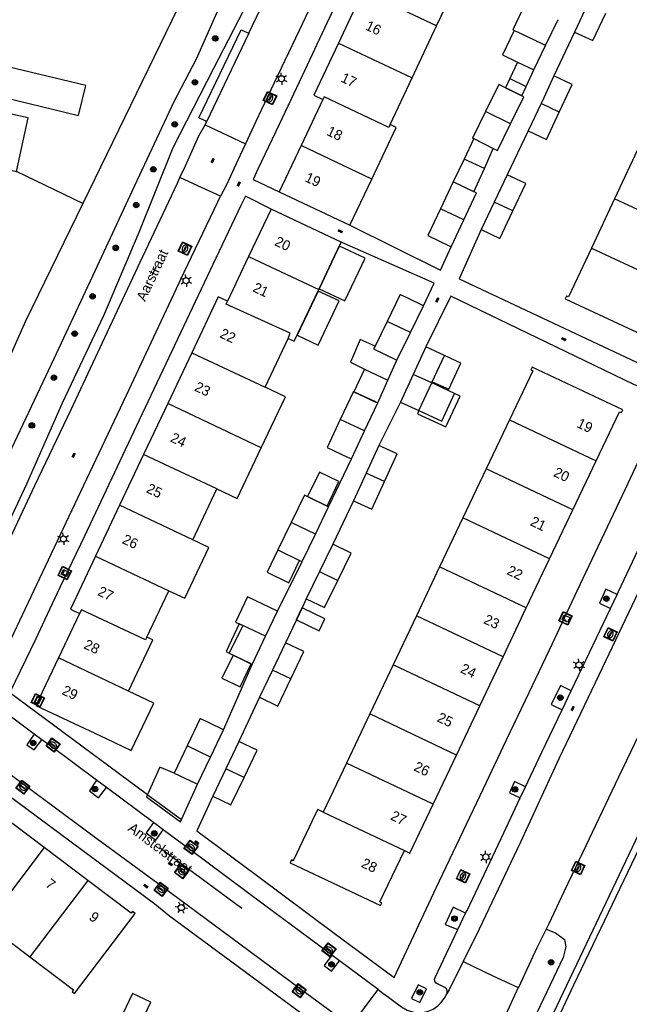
# Model space of a CAD drawing. Header units: metres. Extents: x 93870 to 95789, y 463036 to 464040.
# Tile 271 of 344: x 95273 to 95333, y 463088 to 463186. Entities that reach past the tile are written whole.
import ezdxf
from ezdxf.enums import TextEntityAlignment as Align

# ---------------------------------------------------------------- set-up
doc = ezdxf.new("R2010")
doc.units = ezdxf.units.M
doc.header["$LTSCALE"] = 25.4
for name, color, linetype in [('B_BEBOUWINGSGRENS_0', 1, 'Continuous'), ('B_LUIFEL_1', 200, 'Continuous'), ('B_TUSSENMUUR_0', 7, 'Continuous'), ('G_GRENS_ALGEMEEN_0', 7, 'Continuous'), ('Q_BOOM_0', 3, 'Continuous'), ('Q_BRANDKRAAN_0', 5, 'Continuous'), ('Q_CAI-KAST_0', 10, 'Continuous'), ('Q_INSPECTIE_OF_RIOOLPUT_0', 253, 'Continuous'), ('Q_KOLK_0', 254, 'Continuous'), ('Q_LICHTMAST_0', 2, 'Continuous'), ('Q_STRAATNAAMBORD_0', 7, 'Continuous'), ('S_GBKN_SYMBOOL_OV_GROOT_0', 7, 'Continuous'), ('T_CULTUURGRENS_0', 76, 'Continuous'), ('T_WALBESCHERMING_0', 45, 'Continuous'), ('V_WEGGRENS_0', 7, 'Continuous'), ('W_WATERGRENS_0', 5, 'Continuous'), ('Z_GBKN_HUISNUMMER_0', 252, 'Continuous'), ('Z_STRAATNAAM_0', 252, 'Continuous')]:
    doc.layers.add(name, color=color, linetype=linetype)

# ---------------------------------------------------------------- blocks, each defined once
blk = doc.blocks.new('Q_STRAATNAAMBORD')
for points in [[(-0.5, 0.5), (0.5, 0.5), (0.5, -0.5), (-0.5, -0.5)], [(-0.369, 0.22), (0.358, 0.22), (0.358, -0.214), (-0.369, -0.214)]]:
    blk.add_lwpolyline(points, close=True)
for points in [[(-0.442, 0.464), (0.438, 0.464, -0.414214), (0.459, 0.442), (0.459, -0.437, -0.414214), (0.438, -0.459), (-0.442, -0.459, -0.414214), (-0.463, -0.437), (-0.463, 0.442), (-0.463, 0.444), (-0.463, 0.446), (-0.463, 0.448), (-0.462, 0.45), (-0.461, 0.451), (-0.46, 0.453), (-0.459, 0.455), (-0.458, 0.456), (-0.457, 0.457), (-0.456, 0.459), (-0.454, 0.46), (-0.453, 0.461), (-0.451, 0.462), (-0.449, 0.462), (-0.447, 0.463), (-0.446, 0.463), (-0.444, 0.464), (-0.442, 0.464)], [(-0.287, 0.16), (0.281, 0.16, -0.414214), (0.303, 0.139), (0.303, -0.134, -0.414214), (0.281, -0.156), (-0.287, -0.156, -0.414214), (-0.308, -0.134), (-0.308, 0.139), (-0.308, 0.14), (-0.308, 0.142), (-0.307, 0.144), (-0.307, 0.146), (-0.306, 0.148), (-0.305, 0.149), (-0.304, 0.151), (-0.303, 0.152), (-0.302, 0.154), (-0.3, 0.155), (-0.299, 0.156), (-0.297, 0.157), (-0.296, 0.158), (-0.294, 0.159), (-0.292, 0.159), (-0.29, 0.16), (-0.288, 0.16), (-0.287, 0.16)]]:
    blk.add_lwpolyline(points, format="xyb")
blk = doc.blocks.new('Q_CAI-KAST')
for points in [[(-0.5, 0.5), (0.5, 0.5), (0.5, -0.5), (-0.5, -0.5)], [(-0.262, 0.264), (0.25, 0.264), (0.25, 0.187), (-0.262, 0.187)], [(-0.262, 0.107), (0.25, 0.107), (0.25, -0.332), (-0.262, -0.332)]]:
    blk.add_lwpolyline(points, close=True)
blk.add_lwpolyline([(-0.442, 0.464), (0.438, 0.464, -0.414214), (0.459, 0.442), (0.459, -0.437, -0.414214), (0.438, -0.459), (-0.442, -0.459, -0.414214), (-0.463, -0.437), (-0.463, 0.442), (-0.463, 0.444), (-0.463, 0.446), (-0.463, 0.448), (-0.462, 0.45), (-0.461, 0.451), (-0.46, 0.453), (-0.459, 0.455), (-0.458, 0.456), (-0.457, 0.457), (-0.456, 0.459), (-0.454, 0.46), (-0.453, 0.461), (-0.451, 0.462), (-0.449, 0.462), (-0.447, 0.463), (-0.446, 0.463), (-0.444, 0.464), (-0.442, 0.464)], format="xyb")
blk.add_circle((-0.177, -0.034), 0.0354)
blk = doc.blocks.new('Q_LICHTMAST')
for points in [[(-0.26, 0.15), (-0.52, 0.3)], [(0, 0.3), (0, 0.6)], [(0.26, 0.15), (0.52, 0.3)], [(-0.26, -0.15), (-0.52, -0.3)], [(0, -0.3), (0, -0.6)], [(0.26, -0.15), (0.52, -0.3)]]:
    blk.add_lwpolyline(points)
blk.add_circle((0, 0), 0.3)
blk = doc.blocks.new('Q_INSPECTIE_OF_RIOOLPUT')
blk.add_lwpolyline([(-0.5, 0.5), (0.5, 0.5), (0.5, -0.5), (-0.5, -0.5)], close=True)
for points in [[(-0.442, 0.464), (0.438, 0.464, -0.414214), (0.459, 0.442), (0.459, -0.437, -0.414214), (0.438, -0.459), (-0.442, -0.459, -0.414214), (-0.463, -0.437), (-0.463, 0.442), (-0.463, 0.444), (-0.463, 0.446), (-0.463, 0.448), (-0.462, 0.45), (-0.461, 0.451), (-0.46, 0.453), (-0.459, 0.455), (-0.458, 0.456), (-0.457, 0.457), (-0.456, 0.459), (-0.454, 0.46), (-0.453, 0.461), (-0.451, 0.462), (-0.449, 0.462), (-0.447, 0.463), (-0.446, 0.463), (-0.444, 0.464), (-0.442, 0.464)], [(-0.345, 0.105, 0.380426), (-0.276, -0.18)], [(-0.008, 0.266, 0.240218), (-0.345, 0.105)], [(-0.194, 0.045, 0.853344), (-0.194, -0.032)], [(0.331, 0.111, 0.240191), (-0.008, 0.266)], [(0.185, -0.032, 0.849746), (0.185, 0.045)], [(0.267, -0.176, 0.380426), (0.331, 0.111)], [(-0.276, -0.18, 0.148452), (0.012, -0.257)], [(0.012, -0.257, 0.131742), (0.267, -0.176)]]:
    blk.add_lwpolyline(points, format="xyb")
for points in [[(-0.194, 0.045), (0.185, 0.045)], [(0.185, -0.032), (-0.194, -0.032)]]:
    blk.add_lwpolyline(points)
blk = doc.blocks.new('Q_BRANDKRAAN')
blk.add_lwpolyline([(-0.5, 0.5), (0.5, 0.5), (0.5, -0.5), (-0.5, -0.5)], close=True)
for points in [[(-0.442, 0.464), (0.438, 0.464, -0.414214), (0.459, 0.442), (0.459, -0.437, -0.414214), (0.438, -0.459), (-0.442, -0.459, -0.414214), (-0.463, -0.437), (-0.463, 0.442), (-0.463, 0.444), (-0.463, 0.446), (-0.463, 0.448), (-0.462, 0.45), (-0.461, 0.451), (-0.46, 0.453), (-0.459, 0.455), (-0.458, 0.456), (-0.457, 0.457), (-0.456, 0.459), (-0.454, 0.46), (-0.453, 0.461), (-0.451, 0.462), (-0.449, 0.462), (-0.447, 0.463), (-0.446, 0.463), (-0.444, 0.464), (-0.442, 0.464)], [(-0.345, 0.105, 0.380426), (-0.276, -0.18)], [(-0.008, 0.266, 0.240218), (-0.345, 0.105)], [(-0.194, 0.045, 0.853344), (-0.194, -0.032)], [(0.331, 0.111, 0.240191), (-0.008, 0.266)], [(0.185, -0.032, 0.849746), (0.185, 0.045)], [(0.267, -0.176, 0.380426), (0.331, 0.111)], [(-0.276, -0.18, 0.148452), (0.012, -0.257)], [(0.012, -0.257, 0.131742), (0.267, -0.176)]]:
    blk.add_lwpolyline(points, format="xyb")
for points in [[(-0.194, 0.045), (0.185, 0.045)], [(0.185, -0.032), (-0.194, -0.032)]]:
    blk.add_lwpolyline(points)
blk = doc.blocks.new('Q_KOLK')
blk.add_lwpolyline([(-0.5, 0.5), (0.5, 0.5), (0.5, -0.5), (-0.5, -0.5)], close=True)
for points in [[(-0.442, 0.464), (0.438, 0.464, -0.414214), (0.459, 0.442), (0.459, -0.437, -0.414214), (0.438, -0.459), (-0.442, -0.459, -0.414214), (-0.463, -0.437), (-0.463, 0.442, -0.414214), (-0.442, 0.464)], [(-0.345, 0.105, 0.380426), (-0.276, -0.18)], [(-0.008, 0.266, 0.240218), (-0.345, 0.105)], [(-0.194, 0.045, 0.853344), (-0.194, -0.032)], [(0.331, 0.111, 0.240191), (-0.008, 0.266)], [(0.185, -0.032, 0.849746), (0.185, 0.045)], [(0.267, -0.176, 0.380426), (0.331, 0.111)], [(-0.276, -0.18, 0.148452), (0.012, -0.257)], [(0.012, -0.257, 0.131742), (0.267, -0.176)]]:
    blk.add_lwpolyline(points, format="xyb")
for points in [[(-0.194, 0.045), (0.185, 0.045)], [(0.185, -0.032), (-0.194, -0.032)]]:
    blk.add_lwpolyline(points)
blk = doc.blocks.new('Q_BOOM')
for radius in [0.27, 0.18, 0.09]:
    blk.add_circle((0, 0), radius)
blk = doc.blocks.new('S_GBKN_SYMBOOL_OV_GROOT')
for points in [[(-0.21875, 0.0625), (0.21875, 0.0625)], [(-0.21875, 0), (0.21875, 0)], [(-0.1875, 0.0625), (-0.1875, 0)], [(-0.125, 0.09375), (-0.125, 0.0625)], [(-0.125, 0), (-0.125, -0.0625)], [(-0.0625, 0.0625), (-0.0625, 0)], [(0, 0.09375), (0, 0.0625)], [(0, 0), (0, -0.0625)], [(0.0625, 0.0625), (0.0625, 0)], [(0.125, 0.09375), (0.125, 0.0625)], [(0.125, 0), (0.125, -0.0625)], [(0.1875, 0.0625), (0.1875, 0)], [(-0.21875, -0.0625), (0.21875, -0.0625)], [(-0.1875, -0.0625), (-0.1875, -0.09375)], [(-0.0625, -0.0625), (-0.0625, -0.09375)], [(0.0625, -0.0625), (0.0625, -0.09375)], [(0.1875, -0.0625), (0.1875, -0.09375)]]:
    blk.add_lwpolyline(points)
blk = doc.blocks.new('LDN_BLOK7_AUTOCAD_OD_1_FMEBLOCK10')
at = {"layer": 'T_CULTUURGRENS_0'}
blk.add_line((3.061, 15.629), (-43.908, -83.094), dxfattribs=at)

msp = doc.modelspace()

# ---------------------------------------------------------------- linework, layer by layer
at = {"layer": 'B_BEBOUWINGSGRENS_0'}
for p, q in [((95314.024, 463185.071), (95316.451, 463190.218)), ((95306.737, 463188.513), (95304.308, 463183.367)), ((95328.923, 463187.18), (95327.646, 463184.461)), ((95324.79, 463183.12), (95326.045, 463185.708)), ((95311.596, 463179.924), (95314.024, 463185.071)), ((95323.63, 463180.707), (95324.79, 463183.12)), ((95322.007, 463181.487), (95321.253, 463179.853)), ((95322.875, 463179.073), (95323.63, 463180.707)), ((95309.42, 463175.31), (95311.596, 463179.924)), ((95321.253, 463179.853), (95322.875, 463179.073)), ((95327.428, 463179.262), (95325.618, 463180.113)), ((95326.151, 463176.545), (95327.428, 463179.262)), ((95302.78, 463177.79), (95300.62, 463173.22)), ((95322.445, 463178.141), (95322.035, 463178.342)), ((95322.445, 463178.141), (95322.445, 463178.141)), ((95324.341, 463177.396), (95323.063, 463174.678)), ((95307.612, 463169.917), (95310.02, 463175.03)), ((95310.02, 463175.03), (95309.42, 463175.31)), ((95317.7, 463173.919), (95319.628, 463172.946)), ((95300.62, 463173.22), (95298.46, 463168.65)), ((95333.88, 463172.81), (95331.605, 463167.95)), ((95305.46, 463165.35), (95307.612, 463169.917)), ((95320.991, 463170.347), (95319.714, 463167.631)), ((95322.825, 463169.485), (95320.991, 463170.347)), ((95315.672, 463169.638), (95314.409, 463166.972)), ((95317.717, 463168.669), (95315.672, 463169.638)), ((95321.548, 463166.769), (95322.825, 463169.485)), ((95298.46, 463168.65), (95305.46, 463165.35)), ((95316.727, 463165.874), (95317.98, 463168.544)), ((95317.98, 463168.544), (95317.717, 463168.669)), ((95331.605, 463167.95), (95329.329, 463163.089)), ((95297.66, 463166.95), (95295.443, 463162.252)), ((95304.59, 463163.68), (95297.66, 463166.95)), ((95319.714, 463167.631), (95318.437, 463164.915)), ((95315.475, 463163.203), (95316.727, 463165.874)), ((95303.936, 463162.298), (95304.59, 463163.68)), ((95295.443, 463162.252), (95293.36, 463157.84)), ((95302.408, 463159.07), (95303.936, 463162.298)), ((95302.366, 463158.982), (95302.408, 463159.07)), ((95311.444, 463154.75), (95312.73, 463157.39)), ((95309.129, 463155.843), (95307.935, 463153.396)), ((95310.1, 463151.99), (95311.444, 463154.75)), ((95297.061, 463149.324), (95299.35, 463154.16)), ((95312.968, 463153.313), (95311.713, 463150.586)), ((95314.789, 463152.475), (95312.968, 463153.313)), ((95289.824, 463152.742), (95287.443, 463147.712)), ((95313.592, 463149.875), (95314.789, 463152.475)), ((95311.713, 463150.586), (95310.458, 463147.859)), ((95313.534, 463149.748), (95313.592, 463149.875)), ((95315.805, 463148.703), (95313.534, 463149.748)), ((95307.85, 463147.94), (95305.854, 463148.884)), ((95287.443, 463147.712), (95285.062, 463142.682)), ((95306.905, 463145), (95308.21, 463147.77)), ((95308.03, 463147.855), (95307.85, 463147.94)), ((95308.21, 463147.77), (95308.03, 463147.855)), ((95310.458, 463147.859), (95312.279, 463147.021)), ((95329.79, 463142.05), (95332.091, 463146.901)), ((95321.225, 463146.113), (95318.924, 463141.262)), ((95305.6, 463142.23), (95306.905, 463145)), ((95308.301, 463143.56), (95307.048, 463140.827)), ((95310.119, 463142.727), (95308.301, 463143.56)), ((95285.062, 463142.682), (95282.682, 463137.652)), ((95308.866, 463139.994), (95310.119, 463142.727)), ((95327.489, 463137.199), (95329.79, 463142.05)), ((95307.048, 463140.827), (95305.795, 463138.093)), ((95318.924, 463141.262), (95316.623, 463136.411)), ((95289.92, 463134.233), (95292.3, 463139.263)), ((95282.682, 463137.652), (95280.301, 463132.622)), ((95303.081, 463137.63), (95303.078, 463137.631)), ((95303.2, 463137.572), (95303.081, 463137.63)), ((95302.035, 463134.79), (95303.35, 463137.5)), ((95303.35, 463137.5), (95303.2, 463137.572)), ((95325.188, 463132.348), (95327.489, 463137.199)), ((95299.655, 463135.94), (95298.34, 463133.23)), ((95316.623, 463136.411), (95314.322, 463131.56)), ((95300.72, 463132.08), (95302.035, 463134.79)), ((95303.768, 463133.796), (95302.456, 463131.097)), ((95305.567, 463132.922), (95303.768, 463133.796)), ((95298.34, 463133.23), (95300.477, 463132.198)), ((95304.255, 463130.223), (95305.567, 463132.922)), ((95300.477, 463132.198), (95300.72, 463132.08)), ((95322.887, 463127.497), (95325.188, 463132.348)), ((95302.456, 463131.097), (95301.144, 463128.398)), ((95314.322, 463131.56), (95312.02, 463126.71)), ((95285.37, 463124.62), (95287.539, 463129.203)), ((95278.73, 463126.95), (95276.644, 463122.545)), ((95297.111, 463124.693), (95298.279, 463127.163)), ((95320.585, 463122.647), (95322.887, 463127.497)), ((95312.02, 463126.71), (95309.719, 463121.859)), ((95294.867, 463125.754), (95293.53, 463123.02)), ((95294.508, 463125.924), (95294.867, 463125.754)), ((95283.577, 463119.27), (95285.98, 463124.33)), ((95285.98, 463124.33), (95285.37, 463124.62)), ((95295.796, 463121.915), (95297.111, 463124.693)), ((95299.099, 463124.05), (95297.811, 463121.354)), ((95300.904, 463123.188), (95299.099, 463124.05)), ((95293.53, 463123.02), (95293.904, 463122.838)), ((95299.616, 463120.492), (95300.904, 463123.188)), ((95293.904, 463122.838), (95294.869, 463122.367)), ((95294.869, 463122.367), (95295.796, 463121.915)), ((95318.284, 463117.796), (95320.585, 463122.647)), ((95297.811, 463121.354), (95296.522, 463118.657)), ((95309.719, 463121.859), (95307.418, 463117.008)), ((95315.983, 463112.945), (95318.284, 463117.796)), ((95307.418, 463117.008), (95305.117, 463112.157)), ((95291.68, 463112.75), (95292.96, 463115.45)), ((95294.466, 463114.288), (95293.178, 463111.581)), ((95296.272, 463113.429), (95294.466, 463114.288)), ((95289.36, 463113.85), (95288.08, 463111.15)), ((95294.985, 463110.722), (95296.272, 463113.429)), ((95290.4, 463110.05), (95291.68, 463112.75)), ((95313.682, 463108.094), (95315.983, 463112.945)), ((95293.178, 463111.581), (95291.891, 463108.874)), ((95305.117, 463112.157), (95302.816, 463107.306)), ((95275.232, 463103.796), (95270.928, 463107.048)), ((95279.536, 463100.544), (95275.232, 463103.796)), ((95269.517, 463096.232), (95273.821, 463092.98))]:
    msp.add_line(p, q, dxfattribs=at)
for points in [[(95323.689, 463186.819), (95322.79, 463187.256), (95321.541, 463184.687), (95321.686, 463184.617)], [(95327.646, 463184.461), (95329.456, 463183.611), (95330.733, 463186.33)], [(95321.686, 463184.617), (95320.524, 463182.2), (95322.007, 463181.487)], [(95304.308, 463183.367), (95301.88, 463178.22), (95302.78, 463177.79)], [(95270.07, 463178.27), (95278.63, 463176.2), (95279.34, 463179.16), (95270.79, 463181.23)], [(95325.618, 463180.113), (95324.605, 463177.958), (95324.341, 463177.396)], [(95322.035, 463178.342), (95320.16, 463179.26), (95318.865, 463176.605)], [(95321.335, 463175.395), (95322.63, 463178.05), (95322.445, 463178.141)], [(95272.5, 463170.68), (95273.66, 463175.97), (95268.48, 463177.11), (95267.32, 463171.82), (95272.5, 463170.68)], [(95318.865, 463176.605), (95317.57, 463173.95), (95317.7, 463173.919)], [(95323.063, 463174.678), (95324.873, 463173.828), (95326.151, 463176.545)], [(95319.628, 463172.946), (95320.04, 463172.74), (95321.335, 463175.395)], [(95314.409, 463166.972), (95313.162, 463164.34), (95315.408, 463163.236), (95315.475, 463163.203)], [(95318.437, 463164.915), (95320.271, 463164.053), (95321.548, 463166.769)], [(95329.329, 463163.089), (95327.065, 463158.253), (95326.875, 463158.343), (95326.743, 463158.064), (95335.707, 463153.868), (95335.839, 463154.147), (95335.65, 463154.233), (95337.926, 463159.093)], [(95293.36, 463157.84), (95292.44, 463158.27), (95289.824, 463152.742)], [(95299.35, 463154.16), (95299.95, 463153.88), (95302.366, 463158.982)], [(95312.73, 463157.39), (95312.454, 463157.525), (95310.43, 463158.51), (95309.129, 463155.843)], [(95307.935, 463153.396), (95307.8, 463153.12), (95309.883, 463152.097), (95310.1, 463151.99)], [(95332.091, 463146.901), (95332.28, 463146.811), (95332.412, 463147.09), (95323.462, 463151.318), (95323.33, 463151.039), (95323.519, 463150.949), (95321.225, 463146.113)], [(95296.69, 463143.343), (95299.07, 463148.373), (95297.061, 463149.324)], [(95305.854, 463148.884), (95305.8, 463148.91), (95304.493, 463146.136)], [(95312.279, 463147.021), (95314.55, 463145.976), (95315.805, 463148.703)], [(95304.493, 463146.136), (95303.19, 463143.37), (95305.224, 463142.408), (95305.6, 463142.23)], [(95292.3, 463139.263), (95294.309, 463138.312), (95296.69, 463143.343)], [(95305.795, 463138.093), (95307.613, 463137.26), (95308.866, 463139.994)], [(95303.078, 463137.631), (95301.715, 463138.29), (95300.97, 463138.65), (95299.655, 463135.94)], [(95287.539, 463129.203), (95289.124, 463128.454), (95291.501, 463133.486), (95289.92, 463134.233)], [(95280.301, 463132.622), (95277.82, 463127.38), (95278.73, 463126.95)], [(95301.144, 463128.398), (95302.943, 463127.524), (95304.255, 463130.223)], [(95298.279, 463127.163), (95295.329, 463128.599), (95294.145, 463126.096), (95294.508, 463125.924)], [(95276.644, 463122.545), (95274.42, 463117.85), (95281.35, 463114.58), (95283.832, 463113.401), (95286.059, 463118.091), (95283.577, 463119.27)], [(95296.522, 463118.657), (95298.327, 463117.795), (95299.616, 463120.492)], [(95292.96, 463115.45), (95292.767, 463115.542), (95290.64, 463116.55), (95289.36, 463113.85)], [(95288.08, 463111.15), (95290.19, 463110.15), (95290.4, 463110.05)], [(95291.891, 463108.874), (95293.697, 463108.015), (95294.985, 463110.722)], [(95302.816, 463107.306), (95302.275, 463107.55), (95302.067, 463107.116), (95299.852, 463102.473), (95299.663, 463102.563), (95299.531, 463102.284), (95308.481, 463098.056), (95308.613, 463098.335), (95308.424, 463098.425), (95310.845, 463103.497)], [(95310.845, 463103.497), (95311.381, 463103.243), (95313.682, 463108.094)], [(95284.219, 463097.27), (95283.972, 463097.457), (95283.839, 463097.292), (95279.536, 463100.544)], [(95273.821, 463092.98), (95278.124, 463089.728), (95277.998, 463089.561), (95278.245, 463089.374), (95284.219, 463097.27)], [(95284.484, 463085.794), (95285.78, 463088.485), (95283.974, 463089.355), (95282.678, 463086.664)]]:
    msp.add_lwpolyline(points, dxfattribs=at)
at = {"layer": 'B_LUIFEL_1'}
for p, q in [((95322.445, 463178.141), (95322.875, 463179.073)), ((95317.7, 463173.919), (95316.741, 463171.894)), ((95318.741, 463170.96), (95319.628, 463172.946)), ((95316.741, 463171.894), (95315.672, 463169.638)), ((95318.741, 463170.96), (95316.741, 463171.894)), ((95317.717, 463168.669), (95318.741, 463170.96)), ((95318.741, 463170.96), (95318.741, 463170.96)), ((95304.407, 463163.293), (95303.936, 463162.298)), ((95309.216, 463150.016), (95310.1, 463151.99)), ((95306.909, 463151.116), (95305.854, 463148.884)), ((95306.909, 463151.116), (95309.216, 463150.016)), ((95308.21, 463147.77), (95309.216, 463150.016)), ((95313.592, 463149.875), (95315.228, 463149.122)), ((95305.854, 463148.884), (95308.03, 463147.855)), ((95303.081, 463137.63), (95303.2, 463137.572)), ((95303.2, 463137.572), (95303.2, 463137.572)), ((95300.719, 463127.493), (95300.707, 463127.499)), ((95294.508, 463125.925), (95294.508, 463125.924)), ((95294.867, 463125.754), (95294.508, 463125.925)), ((95288.809, 463106.557), (95290.4, 463110.05)), ((95285.432, 463109.032), (95285.333, 463108.816))]:
    msp.add_line(p, q, dxfattribs=at)
for points in [[(95321.253, 463179.853), (95320.828, 463178.933), (95322.035, 463178.342)], [(95322.035, 463178.342), (95322.445, 463178.14), (95322.445, 463178.141)], [(95302.408, 463159.07), (95304.949, 463157.867), (95306.948, 463162.09), (95304.407, 463163.293)], [(95303.936, 463162.298), (95302.407, 463159.07), (95302.408, 463159.07)], [(95304.378, 463157.857), (95302.3, 463158.842), (95300.235, 463154.481), (95302.313, 463153.497), (95304.378, 463157.857)], [(95307.935, 463153.396), (95306.477, 463154.038), (95305.5, 463151.81), (95306.909, 463151.116)], [(95315.228, 463149.122), (95316.424, 463151.722), (95314.789, 463152.475)], [(95314.945, 463145.398), (95316.35, 463148.452), (95315.805, 463148.703)], [(95312.279, 463147.021), (95312.128, 463146.694), (95314.945, 463145.398)], [(95303.2, 463137.572), (95304.366, 463139.985), (95302.439, 463140.918), (95301.273, 463138.504), (95303.081, 463137.63)], [(95298.34, 463133.23), (95297.274, 463131.023), (95299.411, 463129.99), (95300.477, 463132.198)], [(95300.707, 463127.499), (95300.139, 463126.329), (95300.165, 463126.317)], [(95300.165, 463126.317), (95302.418, 463125.234), (95302.97, 463126.406), (95300.719, 463127.493)], [(95294.508, 463125.924), (95293.206, 463123.173), (95293.53, 463123.02)], [(95293.904, 463122.838), (95292.795, 463120.564), (95294.593, 463119.688)], [(95294.869, 463122.367), (95293.904, 463122.838), (95293.904, 463122.838)], [(95294.593, 463119.688), (95295.701, 463121.961), (95294.869, 463122.367)], [(95288.08, 463111.15), (95286.669, 463111.749), (95285.432, 463109.032)], [(95285.333, 463108.816), (95288.717, 463106.354), (95288.809, 463106.557)]]:
    msp.add_lwpolyline(points, dxfattribs=at)
at = {"layer": 'B_TUSSENMUUR_0'}
for p, q in [((95314.024, 463185.071), (95306.737, 463188.513)), ((95304.308, 463183.367), (95311.596, 463179.924)), ((95322.007, 463181.487), (95323.63, 463180.707)), ((95321.335, 463175.395), (95318.865, 463176.605)), ((95326.151, 463176.545), (95324.341, 463177.396)), ((95307.612, 463169.917), (95300.62, 463173.22)), ((95340.201, 463163.953), (95331.605, 463167.95)), ((95316.727, 463165.874), (95314.409, 463166.972)), ((95321.548, 463166.769), (95319.714, 463167.631)), ((95329.329, 463163.089), (95337.926, 463159.093)), ((95295.443, 463162.252), (95302.366, 463158.982)), ((95311.444, 463154.75), (95309.129, 463155.843)), ((95289.824, 463152.742), (95297.061, 463149.324)), ((95313.534, 463149.748), (95311.713, 463150.586)), ((95312.279, 463147.021), (95313.534, 463149.748)), ((95296.69, 463143.343), (95287.443, 463147.712)), ((95306.905, 463145), (95304.493, 463146.136)), ((95321.225, 463146.113), (95329.79, 463142.05)), ((95292.3, 463139.263), (95285.062, 463142.682)), ((95308.866, 463139.994), (95307.048, 463140.827)), ((95327.489, 463137.199), (95318.924, 463141.262)), ((95289.92, 463134.233), (95282.682, 463137.652)), ((95302.035, 463134.79), (95299.655, 463135.94)), ((95325.188, 463132.348), (95316.623, 463136.411)), ((95280.301, 463132.622), (95287.539, 463129.203)), ((95302.456, 463131.097), (95304.255, 463130.223)), ((95322.887, 463127.497), (95314.322, 463131.56)), ((95320.585, 463122.647), (95312.02, 463126.71)), ((95297.111, 463124.693), (95294.867, 463125.754)), ((95283.577, 463119.27), (95276.644, 463122.545)), ((95299.616, 463120.492), (95297.811, 463121.354)), ((95318.284, 463117.796), (95309.719, 463121.859)), ((95315.983, 463112.945), (95307.418, 463117.008)), ((95291.68, 463112.75), (95289.36, 463113.85)), ((95294.985, 463110.722), (95293.178, 463111.581)), ((95313.682, 463108.094), (95305.117, 463112.157)), ((95302.816, 463107.306), (95310.845, 463103.497)), ((95275.232, 463103.796), (95269.517, 463096.232)), ((95279.536, 463100.544), (95273.821, 463092.98))]:
    msp.add_line(p, q, dxfattribs=at)
for points in [[(95324.79, 463183.12), (95324.375, 463183.32), (95321.686, 463184.617)], [(95309.42, 463175.31), (95309.292, 463175.022), (95302.892, 463178.044), (95302.78, 463177.79)], [(95299.35, 463154.16), (95299.558, 463154.687), (95293.221, 463157.557), (95293.36, 463157.84)], [(95285.37, 463124.62), (95285.242, 463124.332), (95278.913, 463127.293), (95278.73, 463126.95)]]:
    msp.add_lwpolyline(points, dxfattribs=at)
at = {"layer": 'G_GRENS_ALGEMEEN_0'}
msp.add_line((95279.05, 463167.493), (95272.5, 463170.68), dxfattribs=at)
at = {"layer": 'T_CULTUURGRENS_0'}
for points in [[(95261.792, 463115.868), (95266.216, 463125.299), (95269.915, 463132.134), (95273.509, 463139.763), (95277.042, 463147.78), (95281.138, 463156.41), (95284.615, 463164.651), (95287.973, 463173.033), (95292.005, 463180.884), (95296.462, 463189.531), (95301.06, 463199.26), (95304.327, 463208.585), (95308.452, 463217.214), (95313.214, 463227.778), (95318.024, 463237.439), (95321.974, 463246.991), (95325.352, 463252.344), (95329.282, 463260.724), (95330.622, 463264.515), (95330.529, 463264.849), (95329.912, 463265.439), (95329.266, 463265.799), (95327.869, 463265.909)], [(95324.849, 463095.717), (95325.768, 463095.358), (95326.67, 463094.709), (95326.793, 463093.99), (95326.52, 463092.933), (95319.752, 463078.633), (95316.06, 463071.67), (95315.157, 463070.777), (95314.078, 463070.675), (95313.153, 463071.055)]]:
    msp.add_lwpolyline(points, dxfattribs=at)
at = {"layer": 'T_WALBESCHERMING_0'}
msp.add_line((95288.454, 463186.819), (95279.05, 463167.493), dxfattribs=at)
for points in [[(95327.547, 463264.893), (95328.124, 463264.509), (95328.265, 463263.817), (95328.391, 463263.255), (95327.192, 463259.874), (95325.65, 463256.636), (95321.551, 463248.267), (95319.303, 463243.305), (95315.762, 463236.027), (95311.642, 463227.397), (95307.289, 463218.122), (95303.19, 463209.453), (95298.518, 463199.686), (95294.342, 463191.039), (95290.251, 463181.786), (95288.061, 463177.566), (95284.164, 463169.259), (95279.994, 463160.298), (95276.2, 463152.134), (95272.011, 463143.265), (95267.87, 463134.555), (95263.894, 463126.092), (95259.438, 463117.028)], [(95387.606, 463203.966), (95387.12, 463204.588), (95386.681, 463204.963), (95385.603, 463205.517), (95385.063, 463205.696), (95384.151, 463205.731), (95382.146, 463204.966), (95381.748, 463204.65), (95370.233, 463180.679), (95362.649, 463164.18), (95354.289, 463146.654), (95347.511, 463131.649), (95341.276, 463118.856), (95327.538, 463090.178), (95322.585, 463079.588), (95315.104, 463063.124)]]:
    msp.add_lwpolyline(points, dxfattribs=at)
at = {"layer": 'V_WEGGRENS_0'}
for p, q in [((95327.646, 463184.461), (95325.618, 463180.113)), ((95295.472, 463184.35), (95291.293, 463175.582)), ((95322.445, 463178.141), (95322.875, 463179.073)), ((95291.139, 463175.285), (95291.293, 463175.582)), ((95323.063, 463174.678), (95320.991, 463170.347)), ((95318.741, 463170.96), (95319.628, 463172.946)), ((95317.717, 463168.669), (95318.741, 463170.96)), ((95295.884, 463169.871), (95298.46, 463168.65)), ((95297.66, 463166.95), (95295.119, 463168.23)), ((95305.46, 463165.35), (95314.394, 463160.913)), ((95318.437, 463164.915), (95316.253, 463160.045)), ((95313.78, 463159.614), (95304.59, 463163.68)), ((95314.394, 463160.913), (95315.475, 463163.203)), ((95312.73, 463157.39), (95313.78, 463159.614)), ((95315.435, 463158.341), (95312.968, 463153.313)), ((95310.458, 463147.859), (95308.301, 463143.56)), ((95303.35, 463137.5), (95305.6, 463142.23)), ((95305.795, 463138.093), (95303.768, 463133.796)), ((95298.279, 463127.163), (95300.72, 463132.08)), ((95301.144, 463128.398), (95300.719, 463127.493)), ((95331.201, 463127.453), (95331.858, 463128.832)), ((95300.719, 463127.493), (95300.165, 463126.317)), ((95300.165, 463126.317), (95299.099, 463124.05)), ((95292.96, 463115.45), (95295.796, 463121.915)), ((95326.432, 463117.432), (95327.325, 463119.309)), ((95296.522, 463118.657), (95294.466, 463114.288)), ((95274.993, 463114.463), (95274.238, 463115.023)), ((95281.381, 463109.723), (95280.405, 463110.458)), ((95286.045, 463106.26), (95281.381, 463109.723)), ((95288.809, 463106.557), (95290.4, 463110.05)), ((95322.295, 463108.708), (95322.819, 463109.816)), ((95291.891, 463108.874), (95290.316, 463105.462)), ((95287.01, 463105.546), (95286.045, 463106.26)), ((95316.128, 463095.688), (95316.892, 463097.293)), ((95304.429, 463092.584), (95303.677, 463093.144)), ((95308.238, 463089.745), (95304.429, 463092.584)), ((95305.553, 463086.116), (95308.238, 463089.745)), ((95308.238, 463089.745), (95308.722, 463089.397))]:
    msp.add_line(p, q, dxfattribs=at)
for points in [[(95295.472, 463184.35), (95299.172, 463192.15), (95303.005, 463200.319), (95302.469, 463201.499), (95306.443, 463209.921), (95310.751, 463219.046)], [(95318.735, 463218.939), (95319.035, 463218.793), (95318.785, 463218.328), (95316.142, 463212.696), (95313.728, 463207.628), (95310.476, 463200.756), (95307.952, 463195.446), (95305.498, 463190.233), (95303.186, 463185.344), (95300.72, 463180.141), (95298.447, 463175.315), (95296.36, 463170.891), (95295.884, 463169.871)], [(95315.625, 463216.741), (95315.416, 463216.317), (95311.994, 463209.084), (95308.503, 463201.71), (95304.351, 463192.915), (95300.436, 463184.617), (95297.279, 463178), (95296.15, 463175.614), (95295.142, 463173.398)], [(95367.811, 463186.19), (95366.624, 463183.718), (95364.726, 463179.792), (95360.788, 463171.406), (95358.7, 463166.977), (95354.785, 463158.746), (95351.038, 463150.831), (95347.131, 463142.633), (95343.173, 463134.331), (95343.069, 463134.03), (95342.968, 463133.805), (95339.104, 463125.734), (95335.144, 463117.299), (95332.007, 463110.771), (95327.791, 463101.871), (95326.601, 463099.428), (95325.112, 463096.247), (95324.849, 463095.717)], [(95291.293, 463175.582), (95291.139, 463175.662), (95290.527, 463175.984), (95294.714, 463184.688), (95295.307, 463184.428), (95295.472, 463184.35)], [(95288.651, 463170.064), (95289.191, 463171.232), (95290.529, 463174.184), (95291.139, 463175.285)], [(95291.139, 463175.285), (95293.304, 463174.264), (95295.142, 463173.398)], [(95295.142, 463173.398), (95294.613, 463172.292), (95293.241, 463169.343), (95292.673, 463168.226)], [(95264.25, 463116.647), (95263.646, 463117.117), (95267.012, 463124.211), (95270.639, 463131.847), (95274.306, 463139.605), (95277.889, 463147.137), (95281.731, 463155.285), (95284.997, 463162.247), (95288.403, 463169.499), (95288.651, 463170.064)], [(95292.673, 463168.226), (95290.842, 463169.063), (95288.651, 463170.064)], [(95270.301, 463118.19), (95270.219, 463118.31), (95270.068, 463118.639), (95269.952, 463119.024), (95269.917, 463119.576), (95270.076, 463120.492), (95271.719, 463123.894), (95274.517, 463129.8), (95279.16, 463139.636), (95283.37, 463148.547), (95285.323, 463152.686), (95289.085, 463160.694), (95292.398, 463167.675), (95292.673, 463168.226)], [(95295.119, 463168.23), (95294.667, 463167.291), (95292.212, 463162.099), (95288.699, 463154.691), (95284.323, 463145.435), (95279.211, 463134.605), (95276.77, 463129.506), (95275.267, 463126.3), (95274.399, 463124.441), (95271.836, 463119.143)], [(95316.253, 463160.045), (95334.336, 463151.538), (95337.762, 463149.97)], [(95336.836, 463148.101), (95333.46, 463149.625), (95315.435, 463158.341)], [(95309.836, 463090.949), (95313.986, 463099.812), (95318.641, 463109.622), (95320.936, 463114.462), (95323.156, 463119.14), (95325.463, 463123.97), (95327.925, 463129.178), (95332.41, 463138.634), (95336.836, 463148.101)], [(95341.159, 463144.208), (95340.844, 463143.547), (95337.858, 463137.28), (95333.644, 463128.393), (95330.051, 463120.85), (95326.099, 463112.577), (95322.321, 463104.336), (95318.218, 463095.711), (95316.643, 463092.532)], [(95331.858, 463128.832), (95331.988, 463129.105), (95334.803, 463135.052)], [(95331.858, 463128.832), (95330.749, 463129.337), (95330.135, 463127.978), (95331.201, 463127.453)], [(95327.325, 463119.309), (95328.429, 463121.63), (95331.201, 463127.453)], [(95271.836, 463119.143), (95276.17, 463115.937), (95285.432, 463109.032)], [(95327.325, 463119.309), (95326.251, 463119.814), (95325.349, 463117.941), (95326.432, 463117.432)], [(95274.238, 463115.023), (95270.962, 463117.48), (95270.752, 463117.644)], [(95322.819, 463109.816), (95324.438, 463113.238), (95326.432, 463117.432)], [(95306.17, 463083.295), (95300.34, 463087.616), (95293.662, 463092.542), (95287.616, 463097.003), (95286.161, 463098.189), (95282.201, 463101.136), (95278.049, 463104.234), (95273.553, 463107.556), (95269.161, 463110.795), (95263.223, 463115.201)], [(95274.238, 463115.023), (95273.521, 463113.961), (95274.249, 463113.459), (95274.993, 463114.463)], [(95280.405, 463110.458), (95275.988, 463113.753), (95274.993, 463114.463)], [(95305.553, 463086.116), (95300.579, 463089.788), (95294.557, 463094.227), (95286.946, 463099.866), (95280.45, 463104.649), (95273.282, 463109.954), (95269.085, 463113.073), (95267.552, 463114.206)], [(95280.405, 463110.458), (95279.716, 463109.405), (95280.618, 463108.727), (95281.381, 463109.723)], [(95322.819, 463109.816), (95321.728, 463110.33), (95321.211, 463109.219), (95322.295, 463108.708)], [(95285.432, 463109.032), (95285.51, 463108.974), (95288.809, 463106.557)], [(95316.892, 463097.293), (95317.029, 463097.581), (95320.657, 463105.247), (95322.295, 463108.708)], [(95286.045, 463106.26), (95285.301, 463105.242), (95286.272, 463104.519), (95287.01, 463105.546)], [(95303.677, 463093.144), (95303.235, 463093.481), (95297.002, 463098.108), (95289.625, 463103.596), (95287.01, 463105.546)], [(95290.316, 463105.462), (95296.223, 463101.072), (95303.906, 463095.328), (95309.836, 463090.949)], [(95316.892, 463097.293), (95315.674, 463097.905), (95314.879, 463096.187), (95316.128, 463095.688)], [(95315.036, 463089.332), (95315.078, 463089.463), (95315.069, 463089.634), (95315.002, 463089.822), (95314.836, 463089.938), (95314.102, 463090.313), (95313.962, 463090.392), (95313.862, 463090.564), (95313.81, 463090.756), (95313.865, 463090.936), (95316.128, 463095.688)], [(95324.849, 463095.717), (95323.936, 463093.881), (95322.106, 463089.952), (95322.099, 463089.938)], [(95303.677, 463093.144), (95302.91, 463092.113), (95303.646, 463091.576), (95304.429, 463092.584)], [(95316.643, 463092.532), (95315.254, 463089.726), (95315.036, 463089.332)], [(95316.643, 463092.532), (95319.585, 463091.101), (95322.099, 463089.938)], [(95311.553, 463088.861), (95312.368, 463088.467), (95313.022, 463089.829), (95312.21, 463090.22), (95311.553, 463088.861)], [(95322.099, 463089.938), (95321.016, 463087.632), (95317.993, 463081.276), (95315.372, 463075.676), (95314.263, 463073.342)], [(95308.722, 463089.397), (95309.273, 463089.002), (95309.8, 463088.616), (95310.56, 463088.029)], [(95310.56, 463088.029), (95311.115, 463087.714), (95311.548, 463087.579), (95311.877, 463087.494), (95312.383, 463087.454), (95312.666, 463087.486), (95313.201, 463087.603), (95313.676, 463087.809), (95314.137, 463088.136), (95314.472, 463088.465), (95314.836, 463088.957), (95315.036, 463089.332)]]:
    msp.add_lwpolyline(points, dxfattribs=at)
at = {"layer": 'W_WATERGRENS_0'}
msp.add_lwpolyline([(95279.05, 463167.493), (95273.39, 463155.86), (95269.47, 463147.08), (95264.59, 463135.81), (95251.362, 463106.572)], dxfattribs=at)
at = {"layer": 'Z_STRAATNAAM_0'}
for p, q in [((95285.916, 463160.413), (95286.345, 463161.316)), ((95286.721, 463103.74), (95294.759, 463097.791))]:
    msp.add_line(p, q, dxfattribs=at)

# ---------------------------------------------------------------- block references
at = {"layer": 'Q_BOOM_0'}
for p, rotation in [((95292.153, 463183.828), 66.14849015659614), ((95290.126, 463179.483), 62.57261274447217), ((95288.143, 463175.328), 62.81654773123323), ((95286.022, 463170.885), 64.86767313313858), ((95284.333, 463167.346), 65.04509331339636), ((95282.31, 463163.113), 65.04509331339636), ((95280.014, 463158.315), 65.07461482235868), ((95278.248, 463154.625), 65.07461482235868), ((95276.193, 463150.271), 64.71772928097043), ((95274.012, 463145.546), 64.71772928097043), ((95330.805, 463128.417), 65.68641443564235), ((95326.245, 463118.614), 64.28544762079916), ((95274.15, 463114.132), 55.97509082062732), ((95280.252, 463109.573), 56.80243420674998), ((95321.776, 463109.545), 65.04524942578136), ((95286.124, 463105.192), 143.3288808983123), ((95315.79, 463096.774), 65.16778351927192), ((95303.633, 463092.246), 52.16044972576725), ((95325.336, 463092.447), 64.67242814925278), ((95312.363, 463089.477), 64.3507891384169)]:
    msp.add_blockref('Q_BOOM', p, dxfattribs=dict(at, rotation=rotation))
at = {"layer": 'Q_BRANDKRAAN_0'}
for p, rotation in [((95297.554, 463177.917), 64.49398390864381), ((95316.638, 463100.952), 64.67374676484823)]:
    msp.add_blockref('Q_BRANDKRAAN', p, dxfattribs=dict(at, rotation=rotation))
at = {"layer": 'Q_CAI-KAST_0'}
for p, rotation in [((95277.269, 463130.946), 64.41856799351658), ((95326.767, 463126.462), 64.69829439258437)]:
    msp.add_blockref('Q_CAI-KAST', p, dxfattribs=dict(at, rotation=rotation))
at = {"layer": 'Q_INSPECTIE_OF_RIOOLPUT_0'}
for p, rotation in [((95289.149, 463163.029), 64.61220724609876), ((95331.206, 463124.883), 64.52987377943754), ((95288.825, 463101.414), 143.3531923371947)]:
    msp.add_blockref('Q_INSPECTIE_OF_RIOOLPUT', p, dxfattribs=dict(at, rotation=rotation))
at = {"layer": 'Q_KOLK_0'}
for p, rotation in [((95276.113, 463113.936), 144.4895669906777), ((95273.118, 463109.773), 143.3821188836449), ((95289.749, 463103.813), 143.2881835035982), ((95328.012, 463101.772), 64.65271712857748), ((95286.789, 463099.667), 143.6358115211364), ((95303.389, 463093.672), 142.6765288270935), ((95300.434, 463089.635), 143.6049395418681)]:
    msp.add_blockref('Q_KOLK', p, dxfattribs=dict(at, rotation=rotation))
at = {"layer": 'Q_LICHTMAST_0'}
for p, rotation in [((95298.69, 463179.836), 64.49398390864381), ((95289.26, 463159.869), 64.8367904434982), ((95277.14, 463134.319), 64.73074589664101), ((95328.092, 463121.859), 64.54353029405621), ((95318.887, 463102.86), 64.67374676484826), ((95288.792, 463097.854), 143.4652040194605)]:
    msp.add_blockref('Q_LICHTMAST', p, dxfattribs=dict(at, rotation=rotation))
at = {"layer": 'Q_STRAATNAAMBORD_0', "rotation": 64.65329947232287}
msp.add_blockref('Q_STRAATNAAMBORD', (95274.609, 463118.367), dxfattribs=at)
at = {"layer": 'S_GBKN_SYMBOOL_OV_GROOT_0'}
for p, rotation in [((95291.897, 463171.754), 65.0501514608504), ((95294.476, 463169.442), 65.0501514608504), ((95304.511, 463164.743), 154.7391808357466), ((95314.103, 463157.962), 64.72695907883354), ((95326.604, 463154.073), 154.8057432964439), ((95278.159, 463142.614), 64.71161784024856), ((95327.485, 463117.561), 64.55680154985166), ((95290.321, 463104.27), 143.3807834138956), ((95287.702, 463102.153), 143.6358115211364), ((95285.285, 463099.971), 143.6358115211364)]:
    msp.add_blockref('S_GBKN_SYMBOOL_OV_GROOT', p, dxfattribs=dict(at, rotation=rotation))
at = {"layer": 'T_CULTUURGRENS_0'}
msp.add_blockref('LDN_BLOK7_AUTOCAD_OD_1_FMEBLOCK10', (95346.665, 463122.626), dxfattribs=at)

# ---------------------------------------------------------------- texts
at = {"layer": 'Z_GBKN_HUISNUMMER_0', "linetype": 'Continuous'}
for s, rotation, p in [('16', 334.7, (95307.783, 463184.873)), ('17', 334.7, (95305.355, 463179.727)), ('18', 334.8, (95303.959, 463174.441)), ('19', 334.7, (95301.8, 463169.867)), ('20', 334.7, (95298.812, 463163.534)), ('21', 334.7, (95296.659, 463158.978)), ('22', 334.7, (95293.392, 463154.437)), ('23', 334.7, (95290.893, 463149.157)), ('19', 334.6, (95328.682, 463145.547)), ('24', 334.7, (95288.512, 463144.127)), ('20', 334.6, (95326.381, 463140.696)), ('25', 334.7, (95286.132, 463139.098)), ('21', 334.6, (95324.08, 463135.845)), ('26', 334.7, (95283.751, 463134.067)), ('22', 334.6, (95321.779, 463130.994)), ('27', 334.7, (95281.32, 463128.932)), ('23', 334.6, (95319.477, 463126.144)), ('28', 334.4, (95279.95, 463123.666)), ('24', 334.6, (95317.176, 463121.293)), ('29', 334.7, (95277.791, 463119.127)), ('25', 334.6, (95314.875, 463116.442)), ('26', 334.6, (95312.574, 463111.591)), ('27', 334.6, (95310.273, 463106.74)), ('28', 334.5, (95307.378, 463102.038)), ('7', 322.9, (95275.877, 463100.175)), ('9', 322.9, (95280.18, 463096.924))]:
    msp.add_text(s, height=1, rotation=rotation, dxfattribs=at).set_placement(p, align=Align.MIDDLE)
at = {"layer": 'Z_STRAATNAAM_0', "linetype": 'Continuous'}
for s, rotation, p in [('Aarstraat', 64.5884, (95285.916, 463160.413)), ('Amstelstraat', 323.49451, (95286.721, 463103.74))]:
    msp.add_text(s, height=1, rotation=rotation, dxfattribs=at).set_placement(p, align=Align.MIDDLE)

doc.saveas('drawing.dxf')
